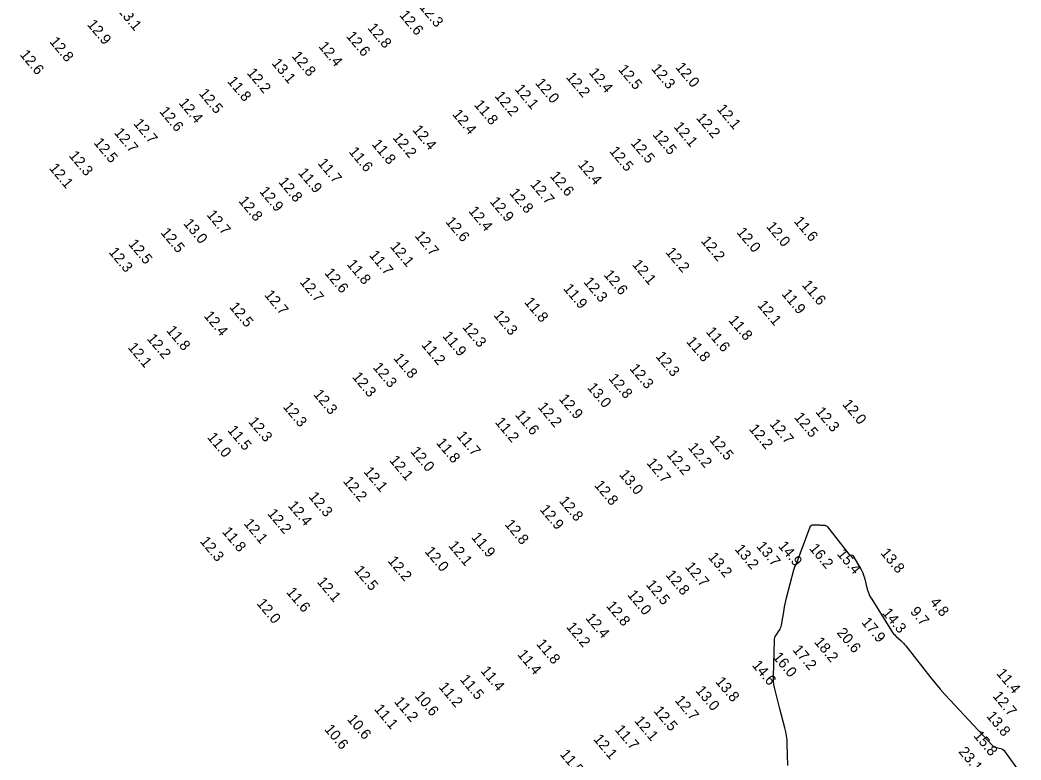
# Model space of a CAD drawing. Extents: x 988130 to 1132882, y 654656 to 841453.
# Drawn here: x 1109369.3 to 1109845.2, y 681584.6 to 681936.5 of the extents above; entities that cross this region are included whole.
import ezdxf

# ---------------------------------------------------------------- set-up
doc = ezdxf.new("R2010")
doc.units = 0
doc.layers.add('V-TOPO-MAJR', color=7, linetype='Continuous')
doc.layers.add('V-TOPO-SOUN', color=7, linetype='Continuous')

msp = doc.modelspace()

# ---------------------------------------------------------------- linework, layer by layer
at = {"layer": 'V-TOPO-MAJR'}
msp.add_lwpolyline([(1109734.39, 681581.94), (1109734.14, 681592.18), (1109734.03, 681594.15), (1109733.81, 681596.1), (1109733.47, 681598.04), (1109733.02, 681599.96), (1109730.63, 681608.87), (1109730.29, 681610.15), (1109729.96, 681611.43), (1109729.64, 681612.71), (1109729.32, 681614), (1109728.06, 681619.14), (1109727.78, 681620.43), (1109727.6, 681621.73), (1109727.5, 681623.04), (1109727.5, 681624.36), (1109727.97, 681641.43), (1109728.03, 681642.1), (1109728.19, 681642.75), (1109728.43, 681643.36), (1109728.77, 681643.95), (1109730.31, 681646.23), (1109730.66, 681646.82), (1109730.94, 681647.43), (1109731.16, 681648.07), (1109731.31, 681648.73), (1109732.57, 681655.99), (1109732.84, 681657.42), (1109733.13, 681658.85), (1109733.45, 681660.27), (1109733.8, 681661.68), (1109737.25, 681674.95), (1109737.27, 681675.05), (1109737.3, 681675.14), (1109737.33, 681675.24), (1109737.35, 681675.33), (1109737.47, 681675.72), (1109737.49, 681675.81), (1109737.53, 681675.9), (1109737.57, 681675.99), (1109737.61, 681676.09), (1109737.99, 681676.88), (1109738.06, 681677.04), (1109738.13, 681677.2), (1109738.2, 681677.37), (1109738.27, 681677.54), (1109744.99, 681695.46), (1109745.22, 681695.88), (1109745.52, 681696.18), (1109745.92, 681696.36), (1109746.39, 681696.41), (1109748.69, 681696.37), (1109749.09, 681696.37), (1109749.49, 681696.35), (1109749.9, 681696.33), (1109750.3, 681696.3), (1109751.91, 681696.19), (1109752.3, 681696.13), (1109752.64, 681695.99), (1109752.95, 681695.78), (1109753.22, 681695.5), (1109763.42, 681682.55), (1109763.56, 681682.4), (1109763.71, 681682.28), (1109763.89, 681682.19), (1109764.08, 681682.13), (1109764.9, 681681.96), (1109765.09, 681681.89), (1109765.25, 681681.8), (1109765.39, 681681.67), (1109765.51, 681681.51), (1109768.96, 681675.67), (1109769.53, 681674.62), (1109770.03, 681673.54), (1109770.44, 681672.43), (1109770.78, 681671.28), (1109772.17, 681665.87), (1109772.55, 681664.6), (1109773.02, 681663.37), (1109773.59, 681662.18), (1109774.25, 681661.03), (1109783.74, 681645.95), (1109784.19, 681645.28), (1109784.69, 681644.64), (1109785.23, 681644.04), (1109785.81, 681643.47), (1109788.21, 681641.28), (1109788.8, 681640.72), (1109789.37, 681640.14), (1109789.91, 681639.53), (1109790.42, 681638.91), (1109802.44, 681623.69), (1109804.64, 681620.96), (1109806.89, 681618.28), (1109809.2, 681615.65), (1109811.56, 681613.07), (1109831.6, 681591.61), (1109832.01, 681591.23), (1109832.46, 681590.92), (1109832.95, 681590.69), (1109833.48, 681590.53), (1109835.69, 681590.03), (1109836.21, 681589.86), (1109836.68, 681589.61), (1109837.09, 681589.28), (1109837.45, 681588.86), (1109845.25, 681577.99)], dxfattribs=at)

# ---------------------------------------------------------------- texts
at = {"layer": 'V-TOPO-SOUN'}
for s, p in [('13.1 ', (1109415.43, 681940.95)), ('12.3 ', (1109558.86, 681942.58)), ('12.6 ', (1109549.39, 681938.71)), ('12.9 ', (1109400.92, 681934.26)), ('12.8 ', (1109534.27, 681932.57)), ('12.8 ', (1109383.06, 681926.08)), ('12.6 ', (1109524.11, 681928.68)), ('12.4 ', (1109510.96, 681923.84)), ('12.6 ', (1109368.94, 681919.93)), ('13.1 ', (1109488.71, 681915.81)), ('12.8 ', (1109498.24, 681919.16)), ('12.2 ', (1109476.89, 681911.21)), ('12.4 ', (1109639.53, 681911.33)), ('12.5 ', (1109653.47, 681912.87)), ('12.3 ', (1109669.2, 681913.21)), ('12.0 ', (1109680.68, 681913.91)), ('11.8 ', (1109467.55, 681907.26)), ('12.0 ', (1109614.01, 681906.37)), ('12.2 ', (1109628.65, 681909.2)), ('12.5 ', (1109454.08, 681901.46)), ('12.1 ', (1109604.25, 681903.56)), ('12.4 ', (1109444.5, 681896.94)), ('12.2 ', (1109594.71, 681900.23)), ('12.6 ', (1109435.29, 681892.89)), ('11.8 ', (1109584.91, 681896.08)), ('12.1 ', (1109700.4, 681894.02)), ('12.7 ', (1109422.93, 681887.16)), ('12.4 ', (1109574.6, 681891.55)), ('12.2 ', (1109690.54, 681889.83)), ('12.7 ', (1109413.75, 681882.8)), ('12.4 ', (1109555.62, 681884.14)), ('12.1 ', (1109679.84, 681885.65)), ('12.5 ', (1109404.06, 681878.03)), ('12.2 ', (1109546.18, 681880.46)), ('12.5 ', (1109659.42, 681877.84)), ('12.5 ', (1109669.83, 681881.9)), ('11.6 ', (1109525.36, 681873.75)), ('11.8 ', (1109536.28, 681877.29)), ('12.5 ', (1109649.25, 681874)), ('12.3 ', (1109392.27, 681871.86)), ('11.7 ', (1109510.56, 681868.28)), ('12.1 ', (1109382.87, 681865.92)), ('11.9 ', (1109501.24, 681863.7)), ('12.4 ', (1109634.29, 681867.57)), ('12.8 ', (1109491.89, 681859.37)), ('12.6 ', (1109621.02, 681862.16)), ('12.9 ', (1109482.83, 681854.88)), ('12.8 ', (1109601.7, 681854.06)), ('12.7 ', (1109611.67, 681858.21)), ('12.8 ', (1109472.94, 681850.31)), ('12.9 ', (1109592.42, 681850.01)), ('12.4 ', (1109582.28, 681845.53)), ('13.0 ', (1109446.71, 681839.59)), ('12.7 ', (1109457.75, 681843.75)), ('12.6 ', (1109571.31, 681840.48)), ('11.6 ', (1109737, 681840.65)), ('12.5 ', (1109435.89, 681835.26)), ('12.0 ', (1109709.77, 681835.44)), ('12.0 ', (1109723.86, 681838.17)), ('12.5 ', (1109420.53, 681829.86)), ('12.7 ', (1109556.68, 681833.77)), ('12.2 ', (1109692.79, 681831.3)), ('12.3 ', (1109411.19, 681825.98)), ('12.1 ', (1109544.97, 681828.66)), ('12.2 ', (1109675.99, 681825.97)), ('11.7 ', (1109535.04, 681824.54)), ('12.6 ', (1109513.77, 681816.09)), ('11.8 ', (1109524.43, 681820.19)), ('12.1 ', (1109660.11, 681820.11)), ('12.7 ', (1109502.02, 681811.77)), ('12.3 ', (1109636.97, 681811.79)), ('12.6 ', (1109646.57, 681815.23)), ('11.9 ', (1109627.36, 681808.67)), ('11.9 ', (1109731.15, 681806.15)), ('11.6 ', (1109740.84, 681810.34)), ('12.7 ', (1109485.18, 681805.65)), ('11.8 ', (1109608.8, 681802.21)), ('12.5 ', (1109468.52, 681799.9)), ('12.1 ', (1109719.69, 681800.74)), ('12.4 ', (1109456.43, 681795.68)), ('12.3 ', (1109594.2, 681796.05)), ('11.8 ', (1109705.91, 681793.6)), ('11.8 ', (1109438.59, 681788.74)), ('12.3 ', (1109579.34, 681790.33)), ('11.6 ', (1109695.2, 681788.11)), ('12.2 ', (1109429.35, 681784.87)), ('11.9 ', (1109569.88, 681786.07)), ('11.8 ', (1109685.82, 681783.45)), ('12.1 ', (1109420.27, 681780.67)), ('11.2 ', (1109559.87, 681781.87)), ('11.8 ', (1109546.59, 681775.55)), ('12.3 ', (1109671.27, 681776.42)), ('12.3 ', (1109536.81, 681771.17)), ('12.3 ', (1109658.88, 681770.59)), ('12.3 ', (1109526.96, 681766.66)), ('12.8 ', (1109648.85, 681765.94)), ('13.0 ', (1109638.73, 681761.57)), ('12.3 ', (1109508.5, 681758.37)), ('12.9 ', (1109625.26, 681756.19)), ('12.3 ', (1109494.05, 681752.43)), ('12.2 ', (1109615.22, 681752.33)), ('12.3 ', (1109747.25, 681750.08)), ('12.0 ', (1109760.06, 681753.64)), ('12.3 ', (1109477.58, 681745.34)), ('11.2 ', (1109594.88, 681745.12)), ('11.6 ', (1109604.46, 681748.6)), ('12.7 ', (1109725.47, 681744.27)), ('12.5 ', (1109737.15, 681747.45)), ('11.5 ', (1109467.67, 681741.28)), ('12.2 ', (1109715.64, 681741.92)), ('11.0 ', (1109458.03, 681737.93)), ('11.8 ', (1109566.9, 681735.28)), ('11.7 ', (1109576.58, 681738.58)), ('12.5 ', (1109696.88, 681736.62)), ('12.0 ', (1109554.66, 681731.21)), ('12.2 ', (1109686.63, 681733.09)), ('12.1 ', (1109544.66, 681726.98)), ('12.7 ', (1109666.97, 681725.71)), ('12.2 ', (1109676.53, 681729.63)), ('12.1 ', (1109532.37, 681721.62)), ('12.2 ', (1109522.61, 681717.06)), ('13.0 ', (1109653.91, 681720.24)), ('12.8 ', (1109642.08, 681715.15)), ('12.3 ', (1109506.26, 681709.69)), ('12.8 ', (1109625.37, 681707.62)), ('12.2 ', (1109486.65, 681701.63)), ('12.4 ', (1109496.42, 681705.41)), ('12.9 ', (1109616.17, 681703.61)), ('12.1 ', (1109475.4, 681696.94)), ('11.8 ', (1109465.08, 681693.02)), ('12.8 ', (1109599.49, 681696.53)), ('12.3 ', (1109454.58, 681688.44)), ('11.9 ', (1109583.62, 681690.38)), ('12.0 ', (1109561.46, 681683.65)), ('12.1 ', (1109572.72, 681686.41)), ('13.2 ', (1109708.88, 681684.73)), ('13.7 ', (1109719.18, 681686.08)), ('14.9 ', (1109729.5, 681686.23)), ('16.2 ', (1109744.32, 681685.07)), ('15.4 ', (1109757.5, 681682.43)), ('13.8 ', (1109778.23, 681682.89)), ('12.2 ', (1109543.89, 681679.15)), ('13.2 ', (1109696.19, 681680.92)), ('12.5 ', (1109527.87, 681674.64)), ('12.7 ', (1109685.24, 681676.34)), ('12.1 ', (1109510.22, 681669.2)), ('12.8 ', (1109676.01, 681672.47)), ('11.6 ', (1109495.63, 681664.3)), ('12.5 ', (1109666.66, 681667.82)), ('12.0 ', (1109481.54, 681658.93)), ('12.0 ', (1109657.84, 681663)), ('4.8', (1109801.68, 681659.44)), ('12.8 ', (1109647.75, 681657.73)), ('14.3 ', (1109779.03, 681654.37)), ('9.7', (1109792.28, 681655.03)), ('12.4 ', (1109637.91, 681651.97)), ('17.9 ', (1109769.14, 681649.95)), ('12.2 ', (1109628.79, 681647.73)), ('20.6 ', (1109757.41, 681644.99)), ('11.8 ', (1109614.51, 681639.66)), ('18.2 ', (1109746.67, 681640.56)), ('17.2 ', (1109736.39, 681636.86)), ('11.4 ', (1109605.54, 681634.62)), ('16.0 ', (1109726.96, 681633.42)), ('11.4 ', (1109588.01, 681626.83)), ('14.6 ', (1109717.11, 681629.55)), ('11.4 ', (1109833.3, 681625.64)), ('11.5 ', (1109578.19, 681622.77)), ('13.8 ', (1109699.66, 681621.72)), ('11.2 ', (1109568.11, 681619.18)), ('13.0 ', (1109690.23, 681617.48)), ('11.2 ', (1109546.9, 681612.22)), ('10.6 ', (1109556.67, 681614.95)), ('12.7 ', (1109680.36, 681612.82)), ('12.7 ', (1109831.53, 681614.85)), ('11.1 ', (1109537.42, 681608.7)), ('12.5 ', (1109670.27, 681607.81)), ('10.6 ', (1109524.58, 681603.84)), ('12.1 ', (1109661.13, 681603.11)), ('13.8 ', (1109828.54, 681605.3)), ('10.6 ', (1109513.74, 681599.08)), ('11.7 ', (1109651.87, 681598.87)), ('12.1 ', (1109641.64, 681594.41)), ('15.8 ', (1109822.43, 681596)), ('11.5 ', (1109625.75, 681587.18)), ('23.1 ', (1109815.31, 681588.4))]:
    msp.add_text(s, height=5, rotation=310, dxfattribs=at).set_placement(p)

doc.saveas('drawing.dxf')
